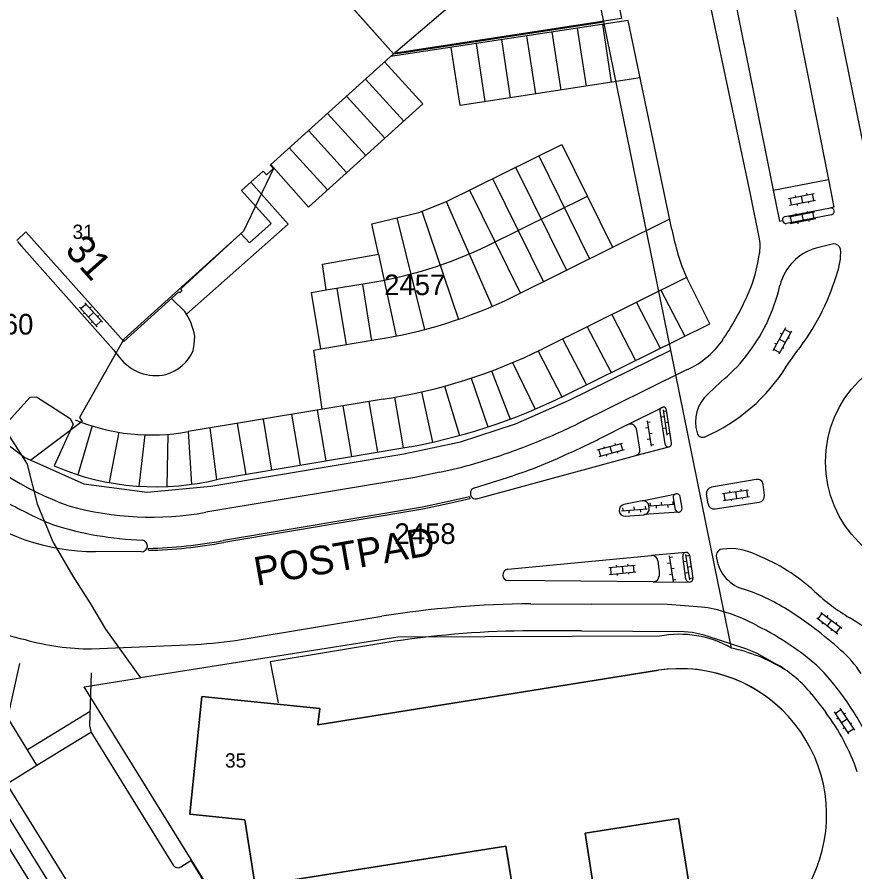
# Model space of a CAD drawing. Extents: x 148816 to 151297, y 399515 to 402500.
# Drawn here: x 151067.4 to 151140.7, y 399633.6 to 399708.4 of the extents above; entities that cross this region are included whole.
import ezdxf

# ---------------------------------------------------------------- set-up
doc = ezdxf.new("R2010")
doc.units = 0
for name, color, linetype in [('B01 Hoofdgebouw  [T] Norm', 7, 'Continuous'), ('B01 hoofgebouw', 7, 'Continuous'), ('G01 perceelsgrens', 7, 'Continuous'), ('S02 Open verharding  Norm', 7, 'Continuous'), ('T01 Muur  [D] Gem', 7, 'Continuous'), ('V00 Kant verharding algemeen  [D] Norm', 7, 'Continuous'), ('V00 Kant verharding algemeen  [T] Norm', 7, 'Continuous'), ('V00 Kant verharding algemeen secundair  [D] Gem', 7, 'Continuous'), ('V00 Kant verharding algemeen secundair  [D] Norm', 7, 'Continuous'), ('V00 Kant verharding algemeen secundair  [T] Gem', 7, 'Continuous'), ('Z01 perceelnummer', 7, 'Continuous'), ('Z02 huisnummer', 7, 'Continuous'), ('Z02 Huisnummer  [Tekst] Norm', 7, 'Continuous'), ('Z06 straatnaam', 7, 'Continuous')]:
    doc.layers.add(name, color=color, linetype=linetype)

msp = doc.modelspace()

# ---------------------------------------------------------------- linework, layer by layer
at = {"layer": 'B01 Hoofdgebouw  [T] Norm'}
for p, q in [((151100.31, 399705.21), (151091.15, 399715.56)), ((151089.54, 399695.52), (151100.31, 399705.21)), ((151088.9, 399694.95), (151087.305, 399693.524)), ((151088.9, 399694.95), (151089.19, 399694.63)), ((151089.19, 399694.63), (151089.81, 399695.2)), ((151089.81, 399695.2), (151089.54, 399695.52)), ((151087.018, 399693.251), (151089.609, 399690.372)), ((151087.699, 399688.677), (151089.609, 399690.372)), ((151081.687, 399684.661), (151086.96, 399689.495)), ((151086.96, 399689.495), (151087.699, 399688.677)), ((151081.613, 399684.303), (151081.83, 399684.504)), ((151081.83, 399684.504), (151081.687, 399684.661)), ((151076.722, 399680.054), (151081.54, 399684.384)), ((151081.613, 399684.303), (151081.54, 399684.384))]:
    msp.add_line(p, q, dxfattribs=at)
for points in [[(151076.722, 399680.054), (151068.135, 399689.64), (151067.352, 399688.875)], [(151123.5, 399651.26), (151093.69, 399646.49), (151093.86, 399647.92), (151083.55, 399648.96), (151082.501, 399638.66), (151087.29, 399638.17), (151088.2, 399632.39), (151110.14, 399635.88), (151110.83, 399631.57), (151117.77, 399632.67), (151117.091, 399636.99), (151125.26, 399638.29), (151127.248, 399625.912)]]:
    msp.add_lwpolyline(points, dxfattribs=at)
msp.add_arc((151125.403, 399638.59), 12.812, 278.28015, 98.54168, dxfattribs=at)
at = {"layer": 'B01 hoofgebouw'}
for points in [[(151067.352, 399688.875), (151068.135, 399689.64), (151076.722, 399680.054), (151081.54, 399684.384), (151081.613, 399684.303), (151081.83, 399684.504), (151081.687, 399684.661), (151086.96, 399689.495), (151087.699, 399688.677), (151089.609, 399690.372), (151087.01, 399693.26), (151088.9, 399694.95), (151089.19, 399694.63), (151089.81, 399695.2), (151089.54, 399695.52), (151100.31, 399705.21), (151091.15, 399715.56), (151095.72, 399720.26), (151096.93, 399719.07), (151099.11, 399721.29), (151095.54, 399724.79)], [(151127.248, 399625.912), (151125.26, 399638.29), (151117.091, 399636.99), (151117.77, 399632.67), (151110.83, 399631.57), (151110.14, 399635.88), (151088.39, 399632.42), (151088.2, 399632.39), (151087.29, 399638.17), (151082.501, 399638.66), (151083.55, 399648.96), (151093.86, 399647.92), (151093.69, 399646.49), (151123.5, 399651.26)]]:
    msp.add_lwpolyline(points, dxfattribs=at)
msp.add_arc((151125.403, 399638.59), 12.812, 44.95241, 98.54168, dxfattribs=at)
at = {"layer": 'G01 perceelsgrens'}
for points in [[(151077.642, 399755.866), (151079.833, 399749.75), (151093.601, 399733.979), (151082.784, 399723.475), (151091.15, 399715.56), (151100.31, 399705.21)], [(151100.31, 399705.21), (151116.481, 399719.035)], [(151118.724, 399708.023), (151116.481, 399719.035)], [(151100.31, 399705.21), (151101.425, 399705.38), (151118.724, 399708.023)], [(151124.574, 399679.296), (151118.724, 399708.023)], [(151100.31, 399705.21), (151089.54, 399695.52), (151089.81, 399695.2), (151087.195, 399689.704)], [(151076.71, 399680.25), (151087.195, 399689.704)], [(151076.71, 399680.25), (151072.842, 399673.397), (151073.07, 399673.049), (151068.573, 399669.663)], [(151068.573, 399669.663), (151073.226, 399667.572), (151078.756, 399666.848), (151084.33, 399667.374), (151101.222, 399670.207), (151106.169, 399671.265), (151111.001, 399672.844), (151115.63, 399674.872), (151124.574, 399679.296)], [(151129.888, 399653.203), (151128.44, 399660.31), (151124.574, 399679.296)], [(151067.779, 399670.1), (151064.5, 399675.169), (151062.81, 399674.135)], [(151062.81, 399674.135), (151063.574, 399673.252), (151067.779, 399670.1)], [(151068.23, 399669.404), (151067.779, 399670.1)], [(151067.779, 399670.1), (151068.048, 399669.899), (151068.573, 399669.663)], [(151068.23, 399669.404), (151069.125, 399665.826), (151070.5, 399662.502), (151072.253, 399659.487), (151073.793, 399657.067), (151075.116, 399654.868), (151078.172, 399650.604)], [(151123.6, 399654.24), (151100.7, 399654.175), (151078.172, 399650.604)], [(151103.234, 399601.399), (151073.243, 399649.822), (151078.172, 399650.604)], [(151066.587, 399635.803), (151098.124, 399584.838)]]:
    msp.add_lwpolyline(points, dxfattribs=at)
for centre, radius, start, end in [((151125.357, 399645.313), 9.099, 60.13511, 101.13535), ((151126.978, 399639.299), 14.205, 58.16886, 78.17791)]:
    msp.add_arc(centre, radius, start, end, dxfattribs=at)
at = {"layer": 'S02 Open verharding  Norm'}
for p, q in [((151134.865, 399692.556), (151137.122, 399692.999)), ((151135.474, 399692.828), (151135.503, 399692.681)), ((151135.993, 399692.777), (151136.109, 399692.189)), ((151136.455, 399693.021), (151136.484, 399692.874)), ((151137.09, 399692.382), (151136.974, 399692.97)), ((151134.98, 399691.967), (151137.237, 399692.41)), ((151135.128, 399691.996), (151135.012, 399692.584)), ((151135.618, 399692.092), (151135.647, 399691.945)), ((151136.599, 399692.285), (151136.628, 399692.138)), ((151134.908, 399690.965), (151137.165, 399691.408)), ((151135.517, 399691.237), (151135.546, 399691.09)), ((151136.036, 399691.186), (151136.152, 399690.598)), ((151136.498, 399691.43), (151136.527, 399691.283)), ((151137.133, 399690.791), (151137.017, 399691.379)), ((151135.023, 399690.376), (151137.28, 399690.819)), ((151135.171, 399690.405), (151135.055, 399690.993)), ((151135.661, 399690.501), (151135.69, 399690.354)), ((151136.642, 399690.694), (151136.671, 399690.547)), ((151072.848, 399683.035), (151074.386, 399681.325)), ((151072.948, 399682.924), (151073.394, 399683.325)), ((151073.294, 399683.437), (151074.832, 399681.727)), ((151073.84, 399683.054), (151073.729, 399682.953)), ((151073.283, 399682.552), (151073.171, 399682.452)), ((151074.063, 399682.582), (151073.617, 399682.18)), ((151074.509, 399682.31), (151074.397, 399682.21)), ((151073.951, 399681.809), (151073.84, 399681.708)), ((151074.286, 399681.437), (151074.732, 399681.838)), ((151134.613, 399681.243), (151133.505, 399679.228)), ((151135.139, 399680.954), (151134.031, 399678.939)), ((151134.3, 399680.674), (151134.169, 399680.746)), ((151134.541, 399681.112), (151135.067, 399680.823)), ((151134.585, 399679.947), (151134.059, 399680.236)), ((151134.957, 399680.313), (151134.826, 399680.385)), ((151133.578, 399679.359), (151134.103, 399679.07)), ((151133.818, 399679.797), (151133.687, 399679.87)), ((151134.476, 399679.436), (151134.344, 399679.508)), ((151123.899, 399674.068), (151124.239, 399671.844)), ((151123.918, 399673.945), (151124.165, 399673.983)), ((151123.994, 399673.451), (151123.747, 399673.413)), ((151122.611, 399672.484), (151122.364, 399672.445)), ((151122.514, 399673.101), (151122.862, 399670.878)), ((151122.533, 399672.978), (151122.78, 399673.016)), ((151124.069, 399672.956), (151124.316, 399672.994)), ((151122.688, 399671.99), (151122.935, 399672.028)), ((151124.145, 399672.462), (151123.897, 399672.424)), ((151124.22, 399671.968), (151124.467, 399672.006)), ((151118.139, 399670.548), (151120.358, 399671.156)), ((151119.691, 399671.129), (151119.731, 399670.984)), ((151120.371, 399670.537), (151120.213, 399671.116)), ((151122.766, 399671.496), (151122.519, 399671.457)), ((151122.843, 399671.002), (151123.09, 399671.04)), ((151118.442, 399670.009), (151118.284, 399670.588)), ((151118.298, 399669.969), (151120.516, 399670.577)), ((151118.727, 399670.865), (151118.766, 399670.72)), ((151119.248, 399670.852), (151119.407, 399670.273)), ((151119.889, 399670.405), (151119.929, 399670.261)), ((151118.925, 399670.141), (151118.964, 399669.996)), ((151129.102, 399666.729), (151131.376, 399667.071)), ((151129.34, 399666.158), (151129.25, 399666.751)), ((151129.722, 399666.974), (151129.745, 399666.826)), ((151130.239, 399666.9), (151130.328, 399666.307)), ((151130.711, 399667.123), (151130.734, 399666.975)), ((151131.317, 399666.456), (151131.228, 399667.049)), ((151122.671, 399665.647), (151124.915, 399665.811)), ((151122.796, 399665.656), (151122.777, 399665.906)), ((151123.793, 399665.729), (151123.775, 399665.978)), ((151124.292, 399665.765), (151124.31, 399665.516)), ((151124.79, 399665.801), (151124.772, 399666.051)), ((151129.191, 399666.136), (151131.466, 399666.478)), ((151129.834, 399666.233), (151129.856, 399666.084)), ((151130.823, 399666.381), (151130.845, 399666.233)), ((151120.277, 399665.233), (151122.521, 399665.396)), ((151120.402, 399665.242), (151120.384, 399665.492)), ((151120.901, 399665.278), (151120.919, 399665.029)), ((151121.399, 399665.315), (151121.381, 399665.564)), ((151121.898, 399665.351), (151121.916, 399665.102)), ((151122.397, 399665.387), (151122.378, 399665.637)), ((151123.294, 399665.693), (151123.312, 399665.443)), ((151124.447, 399661.27), (151124.796, 399659.047)), ((151125.879, 399661.409), (151126.218, 399659.185)), ((151125.898, 399661.286), (151126.145, 399661.323)), ((151120.796, 399660.562), (151120.81, 399660.413)), ((151124.544, 399660.653), (151124.297, 399660.614)), ((151124.467, 399661.147), (151124.714, 399661.186)), ((151125.973, 399660.791), (151125.726, 399660.754)), ((151119.167, 399660.257), (151121.457, 399660.474)), ((151119.224, 399659.659), (151121.514, 399659.877)), ((151119.373, 399659.674), (151119.317, 399660.271)), ((151119.8, 399660.468), (151119.814, 399660.318)), ((151120.312, 399660.365), (151120.369, 399659.768)), ((151120.867, 399659.815), (151120.881, 399659.666)), ((151121.364, 399659.863), (151121.308, 399660.46)), ((151124.622, 399660.159), (151124.869, 399660.198)), ((151126.124, 399659.803), (151125.877, 399659.765)), ((151126.049, 399660.297), (151126.296, 399660.335)), ((151119.871, 399659.721), (151119.885, 399659.572)), ((151124.699, 399659.665), (151124.452, 399659.626)), ((151124.777, 399659.171), (151125.023, 399659.21)), ((151126.2, 399659.308), (151126.447, 399659.346)), ((151137.474, 399655.762), (151137.835, 399656.24)), ((151137.716, 399656.331), (151139.551, 399654.944)), ((151138.325, 399656.059), (151138.234, 399655.939)), ((151137.354, 399655.852), (151139.189, 399654.465)), ((151137.873, 399655.46), (151137.782, 399655.341)), ((151138.633, 399655.637), (151138.271, 399655.159)), ((151139.123, 399655.456), (151139.032, 399655.336)), ((151138.67, 399654.857), (151138.58, 399654.738)), ((151139.069, 399654.556), (151139.431, 399655.034)), ((151138.954, 399647.486), (151139.455, 399647.816)), ((151139.372, 399647.941), (151140.64, 399646.022)), ((151138.871, 399647.611), (151140.139, 399645.691)), ((151139.23, 399647.068), (151139.104, 399646.986)), ((151139.855, 399647.482), (151139.73, 399647.399)), ((151140.006, 399646.982), (151139.505, 399646.651)), ((151140.406, 399646.647), (151140.281, 399646.565)), ((151139.781, 399646.234), (151139.655, 399646.151)), ((151140.056, 399645.817), (151140.557, 399646.147))]:
    msp.add_line(p, q, dxfattribs=at)
at = {"layer": 'T01 Muur  [D] Gem'}
msp.add_lwpolyline([(151118.066, 399719.544), (151120.258, 399708.325), (151100.281, 399705.243)], dxfattribs=at)
at = {"layer": 'V00 Kant verharding algemeen  [D] Norm'}
for points in [[(151110.762, 399683.95), (151124.491, 399690.767)], [(151094.081, 399674.106), (151093.339, 399679.288), (151093.941, 399679.389), (151098.759, 399680.207)]]:
    msp.add_lwpolyline(points, dxfattribs=at)
msp.add_arc((151092.441, 399721.584), 41.856, 278.68133, 295.95767, dxfattribs=at)
at = {"layer": 'V00 Kant verharding algemeen  [T] Norm'}
for p, q in [((151122.125, 399750), (151133.549, 399693.286)), ((151131.539, 399692.942), (151126.21, 399718.17)), ((151138.628, 399691.141), (151134.699, 399690.379)), ((151120.761, 399672.756), (151123.868, 399674.291)), ((151121.517, 399670.069), (151124.4, 399670.836)), ((151122.077, 399666.105), (151125.05, 399666.711)), ((151105.02, 399666.004), (151102.854, 399665.546)), ((151105.056, 399665.836), (151102.89, 399665.378)), ((151106.951, 399666.442), (151105.017, 399666.004)), ((151106.99, 399666.274), (151105.056, 399665.836)), ((151106.953, 399666.443), (151106.99, 399666.274)), ((151102.861, 399665.547), (151085.421, 399662.624)), ((151102.89, 399665.378), (151085.45, 399662.455)), ((151125.314, 399665.114), (151122.215, 399664.889)), ((151078.867, 399661.763), (151078.863, 399661.933)), ((151125.886, 399661.586), (151122.896, 399661.296)), ((151123.048, 399659.015), (151126.252, 399658.99)), ((151125.141, 399546.869), (151066.462, 399641.319)), ((151081.71, 399634.055), (151082.584, 399634.605)), ((151082.584, 399634.605), (151101.975, 399603.365))]:
    msp.add_line(p, q, dxfattribs=at)
for points in [[(151132.287, 399730.965), (151133.693, 399721.131), (151135.381, 399709.332), (151138.38, 399694.234)], [(151139.141, 399708.44), (151141.78, 399695.391)], [(151124.681, 399689.859), (151120.843, 399708.151), (151100.055, 399704.981)], [(151133.549, 399693.286), (151138.38, 399694.234)], [(151138.38, 399694.234), (151138.86, 399691.814), (151138.54, 399691.736)], [(151132.337, 399689.027), (151131.539, 399692.942)], [(151133.548, 399693.286), (151134.092, 399690.59), (151134.35, 399690.642)], [(151047.481, 399692.596), (151063.938, 399673.608), (151065.702, 399672.093), (151068.51, 399675.183), (151069.075, 399675.201), (151072.03, 399673.301), (151072.269, 399672.795), (151070.613, 399669.146)], [(151134.584, 399690.983), (151138.541, 399691.736)], [(151067.394, 399688.803), (151067.769, 399688.378), (151075.796, 399679.308), (151076.342, 399678.647)], [(151138.817, 399688.584), (151137.298, 399688.213)], [(151115.37, 399675.352), (151127.981, 399681.593), (151125.971, 399685.614)], [(151082.038, 399682.671), (151080.894, 399683.803)], [(151082.776, 399679.252), (151082.863, 399679.784), (151082.92, 399680.517)], [(151134.709, 399677.881), (151135.613, 399679.155)], [(151116.445, 399672.86), (151125.878, 399677.527)], [(151128.964, 399676.515), (151127.836, 399675.463)], [(151124.65, 399671.186), (151124.214, 399674.043)], [(151123.611, 399673.951), (151124.056, 399671.093)], [(151120.761, 399672.756), (151118.583, 399671.654)], [(151121.879, 399670.632), (151121.612, 399672.246)], [(151085.192, 399668.045), (151101.127, 399670.723)], [(151107.706, 399666.287), (151121.517, 399670.069)], [(151102.173, 399668.151), (151083.884, 399665.093)], [(151104.371, 399668.598), (151102.173, 399668.151)], [(151132.05, 399667.964), (151128.148, 399667.286)], [(151132.778, 399666.579), (151132.659, 399667.518)], [(151127.838, 399665.834), (151127.707, 399666.671)], [(151122.077, 399666.105), (151120.468, 399665.774)], [(151124.789, 399666.36), (151124.789, 399666.36), (151124.958, 399665.348)], [(151125.559, 399665.463), (151125.404, 399666.454)], [(151128.452, 399665.383), (151132.326, 399665.966)], [(151122.691, 399665.463), (151122.662, 399665.66)], [(151120.586, 399664.755), (151122.209, 399664.871)], [(151078.25, 399661.642), (151074.233, 399661.66)], [(151110.325, 399660.103), (151122.896, 399661.296)], [(151125.908, 399659.24), (151125.623, 399661.253)], [(151126.22, 399661.325), (151126.512, 399659.326)], [(151123.44, 399660.855), (151123.552, 399659.874), (151123.551, 399659.514)], [(151123.048, 399659.015), (151110.372, 399659.109)], [(151112.323, 399657.092), (151117.639, 399657.055)], [(151127.264, 399656.791), (151124.29, 399657.011), (151117.639, 399657.055)], [(151086.974, 399653.954), (151099.302, 399656)], [(151116.762, 399654.707), (151112.388, 399654.717)], [(151116.762, 399654.715), (151125.762, 399654.655), (151126.447, 399654.609), (151127.389, 399654.386), (151131.198, 399653.137), (151132.102, 399652.755), (151133.923, 399651.75)], [(151100.421, 399653.804), (151089.528, 399652.015), (151090.223, 399648.411)], [(151073.882, 399653.134), (151082.983, 399653.528)], [(151066.466, 399641.313), (151069.101, 399642.965), (151066.554, 399647.112), (151067.609, 399651.852)], [(151073.858, 399651.031), (151073.714, 399646.436), (151073.841, 399645.828)], [(151136.933, 399649.156), (151138.113, 399647.615)], [(151094.625, 399592.942), (151094.301, 399593.666), (151062.185, 399645.544)], [(151073.824, 399645.863), (151081.021, 399634.193)]]:
    msp.add_lwpolyline(points, dxfattribs=at)
msp.add_circle((151148.089, 399669.521), 9.98, dxfattribs=at)
for centre, radius, start, end in [((151138.577, 399691.437), 0.301, 279.71317, 96.92433), ((151134.656, 399690.684), 0.308, 103.5138, 278.04608), ((151143.334, 399693.209), 18.952, 190.1813, 203.62538), ((151128.636, 399688.363), 3.76, 345.90799, 10.17711), ((151138.493, 399683.884), 4.491, 105.42752, 166.02112), ((151138.872, 399688.009), 0.578, 12.82574, 95.50571), ((151120.547, 399689.092), 11.851, 336.73344, 352.01987), ((151134.014, 399687.801), 5.432, 338.60334, 3.54789), ((151119.06, 399691.976), 20.937, 322.23903, 342.89715), ((151118.423, 399688.555), 16.116, 334.33438, 347.14269), ((151106.901, 399695.055), 26.743, 326.51092, 336.54579), ((151077.82, 399679.686), 5.168, 9.25235, 35.28298), ((151119.065, 399688.42), 15.48, 321.21275, 333.75651), ((151123.185, 399684.25), 7.2, 307.62244, 326.72019), ((151079.445, 399680.645), 3.611, 285.07993, 337.31905), ((151079.524, 399681.053), 3.989, 217.09435, 282.45987), ((151123.613, 399683.236), 6.141, 291.63735, 310.23074), ((151119.973, 399687.506), 14.2, 309.28299, 321.79087), ((151121.301, 399686.168), 15.762, 293.21403, 328.28041), ((151092.755, 399720.711), 50.684, 279.5081, 296.50039), ((151130.031, 399673.005), 3.295, 131.76014, 197.09681), ((151123.914, 399673.989), 0.305, 10.21197, 187.13753), ((151091.129, 399724.578), 57.589, 291.16256, 296.11203), ((151121.024, 399672.23), 0.588, 1.53674, 116.59518), ((151081.543, 399692.331), 28.364, 224.74701, 250.15562), ((151127.362, 399672.162), 0.497, 194.65131, 290.69171), ((151076.724, 399755.51), 93.722, 293.87447, 296.53618), ((151124.354, 399671.133), 0.301, 187.71469, 10.08194), ((151089.984, 399728.778), 61.921, 286.36765, 290.7473), ((151121.385, 399670.551), 0.5, 285.30146, 9.35102), ((151098.76, 399705.206), 38.804, 289.70655, 294.18404), ((151079.52, 399690.017), 22.693, 246.88873, 284.47375), ((151094.319, 399715.103), 47.578, 282.19658, 285.99916), ((151084.009, 399747.559), 83.652, 286.23827, 289.43623), ((151107.542, 399666.761), 0.503, 106.24897, 288.96239), ((151128.241, 399666.754), 0.54, 99.83135, 188.91626), ((151132.156, 399667.469), 0.506, 5.52586, 102.03991), ((151125.097, 399666.403), 0.311, 9.41937, 187.96092), ((151132.228, 399666.512), 0.554, 280.20974, 6.98331), ((151090.619, 399710.616), 50.771, 241.61965, 246.60732), ((151120.581, 399665.269), 0.517, 102.60345, 271.45334), ((151122.143, 399665.585), 0.524, 8.24891, 97.23177), ((151128.371, 399665.917), 0.54, 188.89417, 278.56618), ((151074.168, 399680.295), 18.635, 231.55464, 270.20029), ((151079.114, 399691.386), 26.722, 254.36954, 280.2829), ((151122.191, 399665.393), 0.505, 272.70035, 7.96397), ((151125.257, 399665.415), 0.306, 192.63765, 9.02731), ((151079.47, 399692.556), 29.926, 252.48024, 267.84396), ((151078.27, 399662.149), 0.507, 267.77295, 81.58224), ((151077.91, 399702.524), 40.602, 271.3448, 280.65691), ((151077.91, 399702.524), 40.772, 271.3448, 280.65691), ((151122.943, 399660.798), 0.5, 6.4973, 95.45252), ((151125.922, 399661.288), 0.301, 7.14542, 186.60824), ((151129.111, 399661.319), 0.549, 90.71328, 180.23027), ((151131.812, 399661.514), 3.256, 183.46043, 253.13263), ((151129.76, 399656.747), 5.163, 62.72866, 97.30298), ((151125.95, 399645.914), 16.613, 47.54106, 68.17671), ((151110.373, 399659.607), 0.498, 95.55265, 269.86163), ((151123.051, 399659.515), 0.5, 269.61444, 359.92688), ((151126.209, 399659.292), 0.305, 189.79048, 6.4166), ((151125.415, 399641.604), 17.657, 58.00811, 72.01598), ((151149.618, 399671.456), 18.21, 226.85393, 238.9772), ((151113.223, 399568.181), 88.915, 90.58007, 99.00766), ((151126.147, 399646.421), 10.43, 71.36098, 83.84984), ((151125.395, 399643.271), 13.659, 60.33491, 72.59749), ((151114.405, 399624.851), 37.701, 48.38408, 57.30555), ((151133.091, 399643.514), 14.255, 39.09825, 59.93303), ((151074.385, 399682.367), 29.111, 250.42154, 257.48129), ((151112.738, 399571.246), 83.472, 90.24023, 98.48542), ((151121.732, 399633.855), 23.699, 47.85626, 63.90878), ((151080.121, 399699.25), 45.811, 273.58195, 278.60343), ((151133.085, 399645.701), 9.708, 32.86384, 49.08296), ((151128.022, 399641.86), 11.517, 39.31167, 59.1792), ((151119.129, 399634.054), 25.382, 23.6918, 43.19298), ((151122.538, 399635.981), 19.441, 19.16472, 36.75806), ((151081.437, 399634.48), 0.505, 214.58453, 302.76362)]:
    msp.add_arc(centre, radius, start, end, dxfattribs=at)
at = {"layer": 'V00 Kant verharding algemeen secundair  [D] Gem'}
for p, q in [((151123.713, 399684.539), (151125.806, 399680.516)), ((151121.564, 399683.471), (151123.654, 399679.452)), ((151119.414, 399682.403), (151121.503, 399678.387)), ((151117.264, 399681.335), (151119.351, 399677.322)), ((151115.114, 399680.267), (151117.2, 399676.258)), ((151112.963, 399679.202), (151115.048, 399675.193)), ((151110.737, 399678.196), (151112.723, 399674.126)), ((151108.892, 399677.464), (151110.509, 399673.238)), ((151107.118, 399676.842), (151108.576, 399672.559)), ((151102.749, 399675.635), (151103.723, 399671.228)), ((151104.782, 399676.141), (151106.079, 399671.809)), ((151098.156, 399674.803), (151098.904, 399670.349)), ((151100.413, 399675.183), (151101.162, 399670.729)), ((151093.632, 399674.043), (151094.381, 399669.589)), ((151095.878, 399674.421), (151096.627, 399669.967)), ((151088.898, 399673.253), (151089.647, 399668.794)), ((151091.395, 399673.669), (151092.144, 399669.213)), ((151073.951, 399672.65), (151072.691, 399668.377)), ((151084.244, 399672.476), (151084.815, 399667.951)), ((151086.639, 399672.876), (151087.389, 399668.414)), ((151076.278, 399672.097), (151075.438, 399667.695)), ((151078.539, 399671.872), (151078.031, 399667.374)), ((151080.558, 399671.92), (151080.467, 399667.345)), ((151082.338, 399672.158), (151082.646, 399667.541))]:
    msp.add_line(p, q, dxfattribs=at)
at = {"layer": 'V00 Kant verharding algemeen secundair  [D] Norm'}
for points in [[(151121.9, 399703.114), (151106.133, 399700.709), (151105.358, 399705.79)], [(151099.539, 399704.516), (151102.884, 399700.842), (151092.876, 399691.815), (151089.568, 399695.545)], [(151093.941, 399679.389), (151093.14, 399684.32), (151094.424, 399684.575), (151094.111, 399686.806), (151098.994, 399687.683), (151098.417, 399690.342), (151102.515, 399691.335), (151104.958, 399692.312), (151115.044, 399697.296), (151119.488, 399688.29)], [(151082.19, 399682.444), (151091.084, 399690.323), (151087.827, 399693.99)], [(151125.953, 399685.651), (151113.384, 399679.408)], [(151099.41, 399675.007), (151082.337, 399672.158)]]:
    msp.add_lwpolyline(points, dxfattribs=at)
for centre, radius, start, end in [((151092.31, 399721.936), 47.463, 278.60294, 296.35987), ((151079.135, 399689.294), 17.433, 247.45089, 280.58389)]:
    msp.add_arc(centre, radius, start, end, dxfattribs=at)
at = {"layer": 'V00 Kant verharding algemeen secundair  [T] Gem'}
for p, q in [((151119.402, 399702.733), (151118.627, 399707.814)), ((151114.979, 399702.058), (151114.204, 399707.139)), ((151117.19, 399702.396), (151116.415, 399707.477)), ((151110.556, 399701.384), (151109.781, 399706.465)), ((151112.767, 399701.721), (151111.992, 399706.802)), ((151108.344, 399701.046), (151107.569, 399706.127)), ((151097.869, 399703.014), (151101.216, 399699.338)), ((151096.199, 399701.511), (151099.548, 399697.833)), ((151094.53, 399700.01), (151097.881, 399696.329)), ((151092.86, 399698.507), (151096.213, 399694.825)), ((151091.19, 399697.005), (151094.545, 399693.32)), ((151113.023, 399696.297), (151117.472, 399687.282)), ((151111.002, 399695.299), (151115.454, 399686.28)), ((151108.981, 399694.3), (151113.434, 399685.277)), ((151106.961, 399693.302), (151111.403, 399684.3)), ((151104.93, 399692.301), (151108.941, 399683.117)), ((151102.79, 399691.445), (151105.995, 399681.983)), ((151100.602, 399690.871), (151103.014, 399681.085)), ((151098.994, 399687.683), (151100.549, 399680.52)), ((151095.365, 399684.681), (151096.166, 399679.75)), ((151097.59, 399685.043), (151098.391, 399680.112))]:
    msp.add_line(p, q, dxfattribs=at)
for points in [[(151108.573, 399688.446), (151117.278, 399692.768)], [(151094.424, 399684.575), (151098.004, 399685.15)], [(151073.778, 399647.657), (151068.282, 399644.298)], [(151069.114, 399642.954), (151073.83, 399645.848)]]:
    msp.add_lwpolyline(points, dxfattribs=at)
for centre, radius, start, end in [((151092.441, 399721.584), 36.856, 278.68133, 295.95767), ((151073.882, 399674.254), 21.12, 254.04076, 270.00028)]:
    msp.add_arc(centre, radius, start, end, dxfattribs=at)

# ---------------------------------------------------------------- texts
at = {"layer": 'Z01 perceelnummer'}
for s, p in [('2457', (151099.492, 399684.105)), ('2460', (151063.443, 399680.653)), ('2458', (151100.393, 399662.323))]:
    msp.add_text(s, height=1.8, dxfattribs=at).set_placement(p)
at = {"layer": 'Z02 huisnummer'}
msp.add_text('31', height=2.5, rotation=311.83815, dxfattribs=at).set_placement((151071.473, 399687.976))
at = {"layer": 'Z02 Huisnummer  [Tekst] Norm'}
for s, p in [('31', (151072.22, 399689.02)), ('35', (151085.568, 399642.746))]:
    msp.add_text(s, height=1.25, dxfattribs=at).set_placement(p)
at = {"layer": 'Z06 straatnaam'}
msp.add_text('POSTPAD', height=2.5, rotation=9.96152, dxfattribs=at).set_placement((151088.342, 399658.653))

doc.saveas('drawing.dxf')
